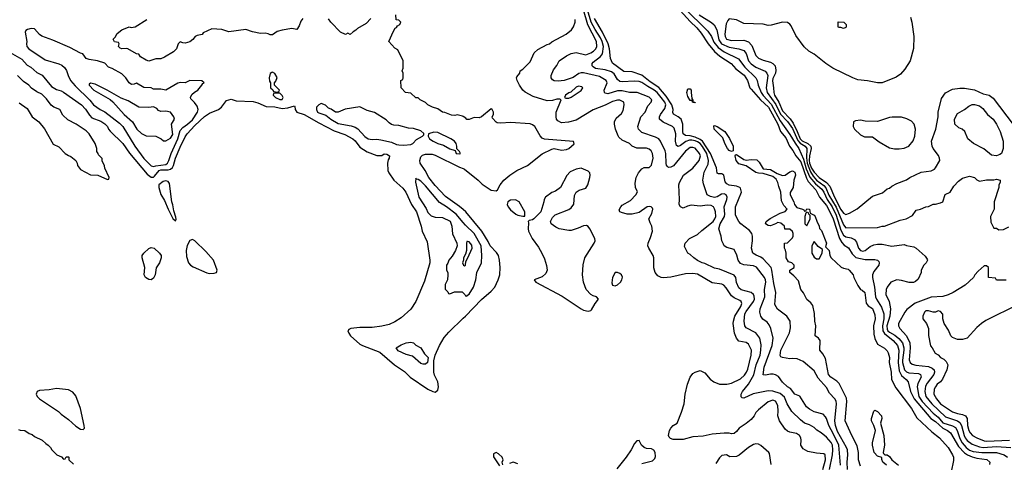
# Model space of a CAD drawing. Header units: inches. Extents: x 2348352 to 2479776, y 460422 to 613655.
# Tile 289 of 590: x 2366348 to 2374455, y 576069 to 579709. Entities that reach past the tile are written whole.
import ezdxf

# ---------------------------------------------------------------- set-up
doc = ezdxf.new("R2010")
doc.units = ezdxf.units.IN
doc.header["$MEASUREMENT"] = 0
doc.layers.add('C3567', color=7, linetype='Continuous')
doc.layers.add('C3577', color=7, linetype='Continuous')

msp = doc.modelspace()

# ---------------------------------------------------------------- linework, layer by layer
at = {"layer": 'C3567', "color": 4}
for points, elevation in [([(2368679.8, 579720.2), (2368663.5, 579696.5), (2368650, 579658), (2368630, 579628.7), (2368590, 579636), (2368510, 579623.6), (2368468.2, 579611.8), (2368430, 579584), (2368410, 579585.2), (2368394.5, 579594.5), (2368370, 579599.3), (2368330, 579597.2), (2368266, 579610), (2368209.1, 579629.1), (2368070, 579609.2), (2368011.6, 579628.4), (2367930, 579635.3), (2367858, 579602), (2367850, 579588.7), (2367810, 579579), (2367792, 579570), (2367774.4, 579545.6), (2367750, 579528.7), (2367710, 579515.3), (2367690, 579518), (2367670, 579528), (2367652, 579510), (2367638, 579470), (2367614.4, 579445.6), (2367539.8, 579400.2), (2367510, 579388.7), (2367470, 579388.7), (2367410, 579368), (2367390, 579375.3), (2367344, 579404), (2367330, 579426), (2367310, 579428), (2367238, 579470), (2367230, 579473.2), (2367190, 579469.2), (2367174.6, 579474.6), (2367162, 579490), (2367166, 579510), (2367162, 579522), (2367128.4, 579528.4), (2367118, 579550), (2367133.6, 579566.4), (2367150, 579596), (2367190, 579624.7), (2367250, 579652), (2367266, 579646), (2367298, 579650), (2367395.3, 579710)], 104), ([(2369239.8, 579720.2), (2369202, 579678), (2369130, 579638), (2369116.9, 579623.1), (2369094, 579610), (2369070, 579588), (2369050, 579598), (2369030, 579588), (2368990, 579608), (2368910, 579688), (2368890, 579715.3)], 104), ([(2370000, 578912.6), (2369995.3, 578915.3), (2369950, 578928), (2369930, 578922), (2369903.1, 578923.1), (2369847.3, 578947.3), (2369830, 578948), (2369790, 578975.3), (2369746, 578990), (2369709.1, 579009.1), (2369690, 579028), (2369646, 579050), (2369630, 579066), (2369610, 579068), (2369570, 579106), (2369526, 579110), (2369488, 579150), (2369486, 579210), (2369502, 579218), (2369506, 579230), (2369506, 579270), (2369498, 579290), (2369506, 579310), (2369506, 579370), (2369460.4, 579460.4), (2369436.4, 579476.4), (2369388, 579530), (2369424.7, 579615.3), (2369440.2, 579639.8), (2369450, 579644.7), (2369460.2, 579659.8), (2369478, 579670), (2369486, 579690), (2369470, 579706), (2369448, 579708), (2369446, 579750)], 104), ([(2366251.6, 579451.6), (2366364.9, 579384.9), (2366410, 579336.3), (2366439.2, 579319.2), (2366490, 579274), (2366532.3, 579252.3), (2366610, 579161), (2366650, 579134.8), (2366690, 579124.9), (2366710, 579113), (2366856.3, 579010), (2366890, 578973.4), (2366923.6, 578923.6), (2366943.1, 578903.1), (2367015.6, 578875.6), (2367050, 578854), (2367070, 578831), (2367078.8, 578810), (2367092.8, 578792.8), (2367196.3, 578690), (2367252.4, 578612.4), (2367397.7, 578437.7), (2367430, 578413.4), (2367450, 578414), (2367458.7, 578421.3), (2367496, 578470), (2367510, 578475.2), (2367570, 578474.6), (2367590, 578480.4), (2367606.1, 578493.9), (2367614.7, 578510), (2367631.1, 578570), (2367670, 578662), (2367710, 578746.8), (2367727.3, 578770), (2367790, 578839.3), (2367870, 578914.4), (2367910, 578939.3), (2367984, 578970), (2368009, 578990), (2368050, 579044.7), (2368090, 579056), (2368130, 579042.8), (2368270, 579036.3), (2368310, 579025.5), (2368376.5, 578996.5), (2368450, 578993.4), (2368510, 578980.3), (2368554.9, 578985.1), (2368610, 579002), (2368614.4, 578994.4), (2368615.5, 578970), (2368630.8, 578950), (2368690.2, 578930.2), (2368810, 578860.4), (2368936.2, 578796.2), (2369024.7, 578764.7), (2369090, 578730.5), (2369110, 578714), (2369150, 578660.5), (2369210, 578623.8), (2369290, 578591), (2369330, 578591.3), (2369350, 578604.7), (2369370, 578602), (2369392, 578590), (2369391.3, 578570), (2369382.8, 578557.2), (2369376, 578530), (2369380.5, 578470), (2369388.2, 578450), (2369428, 578390), (2369502.4, 578322.4), (2369527.3, 578290), (2369575.3, 578190), (2369615.3, 578130), (2369654.4, 578010), (2369663.1, 577970), (2369703.4, 577883.4), (2369726.4, 577730), (2369723.8, 577710), (2369680.4, 577559.6), (2369611, 577390), (2369570, 577329), (2369490, 577257.2), (2369436.1, 577223.9), (2369390, 577202.9), (2369330, 577187.6), (2369250, 577177.6), (2369150, 577178.4), (2369074, 577170), (2369058.8, 577161.2), (2369051, 577150), (2369057.3, 577130), (2369070.8, 577110), (2369150, 577041.6), (2369170, 577028.4), (2369313.2, 576973.2), (2369434.8, 576870), (2369516.1, 576816.1), (2369562.8, 576770), (2369710, 576670.8), (2369750, 576651), (2369770, 576646.8), (2369790, 576662), (2369796, 576690), (2369791.5, 576731.5), (2369764.8, 576784.8), (2369758, 576810), (2369758, 576902), (2369768.7, 576950), (2369806, 577030), (2369844, 577096), (2369880.4, 577139.6), (2370000, 577252.9)], 104), ([(2366344.5, 579024.5), (2366410, 578978), (2366450.6, 578910.6), (2366506, 578870), (2366552.8, 578812.8), (2366624.9, 578684.9), (2366670, 578664.7), (2366722, 578610), (2366750, 578591.3), (2366770, 578584.7), (2366810.7, 578550.7), (2366822, 578530), (2366824.7, 578510), (2366850, 578478), (2366930, 578432), (2366991.6, 578431.6), (2367070, 578394), (2367082, 578398), (2367086, 578410), (2367048.4, 578488.4), (2367047.3, 578507.3), (2367028.4, 578548.4), (2367027.3, 578567.3), (2366998, 578598), (2366995.3, 578610), (2366984, 578624), (2366982, 578650), (2366968.7, 578690), (2366919, 578770), (2366894.2, 578794.2), (2366814, 578850), (2366744.5, 578884.5), (2366704.5, 578924.5), (2366677.2, 578970), (2366629.3, 578989.3), (2366606.6, 579006.6), (2366570, 579059), (2366530, 579097.2), (2366490, 579116), (2366445.6, 579145.6), (2366424, 579170), (2366380.1, 579200.1), (2366330, 579249.3)], 104), ([(2370000, 578148.3), (2369970, 578173.3), (2369854.1, 578254.1), (2369770, 578344.5), (2369717.6, 578410), (2369687.3, 578470), (2369646.6, 578530), (2369642, 578550), (2369650, 578581), (2369665.8, 578594.2), (2369690, 578602), (2369744.5, 578604.5), (2369770, 578596.3), (2369970, 578496.3), (2370000, 578484.6)], 104), ([(2370000, 578042.1), (2369942.7, 578110), (2369861.2, 578170), (2369804.4, 578204.4), (2369690, 578342.7), (2369650, 578381.2), (2369630, 578394), (2369616.4, 578396.4), (2369610, 578406), (2369606.8, 578373.2), (2369633.4, 578250), (2369695.8, 578155.8), (2369710, 578124.7), (2369735.3, 578095.3), (2369770, 578084.7), (2369830, 578082.8), (2369893, 578053), (2369907.3, 578010), (2369911.1, 577948.9), (2369948, 577870), (2369950.3, 577849.7), (2369935.5, 577810), (2369910, 577764), (2369881, 577730), (2369873.2, 577706.8), (2369861, 577690), (2369862.8, 577650), (2369874, 577630), (2369874, 577610), (2369870.7, 577569.3), (2369852, 577530), (2369852.7, 577492.7), (2369874, 577470), (2369878, 577458), (2369890, 577454), (2369928.9, 577471.1), (2369990, 577471.3), (2370000, 577462.4)], 108), ([(2370000, 577725), (2369994, 577710), (2370000, 577695)], 112), ([(2366338, 576338), (2366352.7, 576332.7), (2366390, 576331.3), (2366426, 576306), (2366450, 576298), (2366470, 576282), (2366532, 576250), (2366562, 576222), (2366582, 576210), (2366602, 576190), (2366611.6, 576171.6), (2366654, 576130), (2366692.7, 576112.7), (2366710, 576094), (2366722, 576098), (2366730, 576114), (2366750, 576114), (2366754, 576110), (2366754, 576090), (2366790, 576054)], 96)]:
    msp.add_lwpolyline(points, dxfattribs=dict(at, elevation=elevation))
for points, elevation in [([(2366442, 579638), (2366411.1, 579628.9), (2366399.6, 579620.4), (2366392, 579608), (2366406, 579530), (2366404, 579510), (2366407.3, 579490), (2366422.8, 579470), (2366558.8, 579378.8), (2366670, 579346.8), (2366694.6, 579334.6), (2366716.7, 579316.7), (2366732.8, 579292.8), (2366747.3, 579250), (2366767.7, 579210), (2366805.1, 579165.1), (2366926.4, 579046.4), (2366954.8, 579010), (2367010, 578970.6), (2367050, 578952.7), (2367170, 578857.3), (2367196.3, 578830), (2367296.5, 578670), (2367370, 578568.4), (2367430, 578508.4), (2367450, 578501.1), (2367470, 578507.9), (2367550, 578519.6), (2367564.2, 578530), (2367576.4, 578550), (2367596.4, 578610), (2367651.3, 578728.7), (2367670, 578799.1), (2367690, 578822.4), (2367730, 578850.3), (2367770, 578887), (2367812, 578950), (2367818, 578970), (2367810, 578998), (2367788.4, 579028.4), (2367758, 579058), (2367755.3, 579070), (2367765.6, 579094.4), (2367786.3, 579113.7), (2367815.3, 579130), (2367848.7, 579170), (2367855.3, 579184.7), (2367866, 579190), (2367847.3, 579207.3), (2367750, 579209), (2367710, 579189), (2367670, 579193.2), (2367650, 579186), (2367550, 579129.3), (2367510, 579137.2), (2367450, 579137.2), (2367430, 579149), (2367370, 579152.7), (2367310, 579188.7), (2367290, 579178), (2367270, 579175.3), (2367250, 579189.2), (2367221.2, 579230), (2367190, 579264), (2367110, 579309), (2367079, 579319), (2367050, 579353.2), (2366990, 579372), (2366921.2, 579381.2), (2366895.3, 579390), (2366869, 579429), (2366850, 579434), (2366760.1, 579480.1), (2366622, 579542), (2366530, 579573.2), (2366510, 579588.7), (2366470, 579634)], 108), ([(2368430, 579278), (2368423.6, 579276.4), (2368410, 579266), (2368402, 579230), (2368403.6, 579203.6), (2368414, 579190), (2368414, 579150), (2368432.7, 579132.7), (2368438, 579118), (2368470, 579114), (2368482, 579118), (2368486, 579130), (2368446, 579170), (2368446, 579190), (2368456.4, 579203.6), (2368467.3, 579232.7), (2368450, 579268)], 108), ([(2366931.3, 579188.7), (2366920.7, 579179.3), (2366918.8, 579170), (2366957.3, 579130), (2367092.8, 579052.8), (2367114.9, 579034.9), (2367208, 578930), (2367276, 578870), (2367311.3, 578810), (2367350, 578772), (2367390, 578754), (2367470, 578752), (2367514, 578730), (2367532.7, 578712.7), (2367550, 578712), (2367570, 578724.7), (2367590, 578736), (2367610, 578764.7), (2367599, 578850), (2367622, 578890), (2367618, 578910), (2367588.9, 578948.9), (2367550, 578957.2), (2367510, 578954), (2367490, 578962), (2367477.6, 578977.6), (2367450, 578992), (2367410, 578986.6), (2367330, 578989.5), (2367241.2, 579041.2), (2367184.8, 579064.8), (2367068.7, 579130), (2366970, 579178)], 112), ([(2368490, 579106), (2368450, 579106), (2368438, 579102), (2368434, 579090), (2368454, 579070), (2368490, 579052), (2368510, 579054), (2368518, 579070), (2368510, 579086)], 108), ([(2368830, 579019), (2368810, 579009), (2368791, 578990), (2368790.8, 578970), (2368798.8, 578950), (2368810, 578942), (2368870, 578922.8), (2368911, 578890), (2368970, 578855.5), (2369076.7, 578836.7), (2369110, 578824.9), (2369131.8, 578811.8), (2369190, 578748), (2369218, 578730), (2369250, 578723), (2369290, 578727.7), (2369322.5, 578722.5), (2369410, 578703), (2369450, 578683), (2369470, 578679.1), (2369510, 578676), (2369570, 578682), (2369586, 578690), (2369616.4, 578723.6), (2369666, 578750), (2369676.4, 578763.6), (2369674.6, 578774.6), (2369650, 578795.3), (2369590, 578815.3), (2369550, 578818), (2369470, 578839), (2369430, 578842), (2369410, 578848.7), (2369390, 578862), (2369366.8, 578886.8), (2369270, 578946), (2369210, 578963.7), (2369150, 578993.2), (2369027.3, 578972.7), (2368970, 578949), (2368949.3, 578949.3), (2368912.9, 578972.9), (2368890, 578982), (2368865.6, 579005.6)], 108), ([(2369756.9, 578783.1), (2369714, 578770), (2369712, 578750), (2369722, 578730), (2369751.3, 578710), (2369790, 578690.8), (2369838.5, 578678.5), (2369890, 578646), (2369932.7, 578632.7), (2369942, 578610), (2369970, 578604.7), (2369978, 578610), (2369970, 578626), (2369947.3, 578647.3), (2369948, 578670), (2369942, 578690), (2369928, 578710), (2369898, 578730), (2369790, 578781.2)], 108), ([(2367550, 578382.9), (2367530, 578379.5), (2367494, 578350), (2367493, 578330), (2367510, 578272), (2367541.4, 578221.4), (2367570, 578152), (2367610, 578074), (2367630, 578054), (2367635.3, 578064.7), (2367634, 578086), (2367616.5, 578136.5), (2367610, 578186), (2367601.2, 578210), (2367581.2, 578361.2), (2367570, 578378)], 104), ([(2367770, 577901.3), (2367750, 577893.3), (2367727.3, 577852.7), (2367719.6, 577810), (2367722.8, 577762.8), (2367737.3, 577710), (2367754.8, 577690), (2367775.6, 577675.6), (2367890, 577626), (2367910, 577621.6), (2367950, 577624), (2367969, 577631), (2367975.3, 577650), (2367943.7, 577730), (2367881.4, 577801.4), (2367789.4, 577890)], 104), ([(2367430, 577570.8), (2367410, 577573.6), (2367383.5, 577590), (2367373.8, 577610), (2367378, 577670), (2367355.8, 577750), (2367357.4, 577770), (2367369.7, 577790), (2367410, 577826), (2367430, 577834.9), (2367455.5, 577830), (2367499.1, 577790), (2367512.7, 577770), (2367512.2, 577750), (2367500.3, 577710), (2367472.8, 577667.2), (2367463.5, 577610), (2367450, 577583.5)], 96), ([(2369670, 576875.3), (2369650, 576882), (2369582, 576942), (2369530, 576955.3), (2369464.7, 576984.7), (2369448, 577010), (2369490, 577036), (2369529.5, 577050.5), (2369570, 577056), (2369590.9, 577050.9), (2369610, 577032), (2369650, 577011.3), (2369681, 576961), (2369712, 576930), (2369704.7, 576890), (2369690, 576875.3)], 104), ([(2366650, 576675.6), (2366590, 576663.7), (2366510, 576659), (2366492, 576650), (2366484.7, 576630), (2366491.3, 576610), (2366511, 576590), (2366666.4, 576486.4), (2366690, 576464), (2366750, 576420.7), (2366810, 576366), (2366850, 576342), (2366870, 576338.8), (2366881.2, 576350), (2366879.5, 576370), (2366849.6, 576510), (2366810, 576614), (2366785.4, 576645.4), (2366750, 576665.2)], 104)]:
    msp.add_lwpolyline(points, close=True, dxfattribs=dict(at, elevation=elevation))
at = {"layer": 'C3577', "color": 4}
for points, elevation in [([(2371729.4, 579849.4), (2371870, 579693.7), (2371922.7, 579642.7), (2371958.6, 579598.6), (2372016.5, 579510), (2372070, 579448.7), (2372112.7, 579410), (2372206, 579350), (2372244.9, 579304.9), (2372312.6, 579252.6), (2372339.5, 579210), (2372361.1, 579150), (2372370, 579137.1), (2372448.9, 579050), (2372514.7, 578990), (2372590.2, 578850), (2372612.6, 578790), (2372656.6, 578736.6), (2372687.6, 578670), (2372714.8, 578634.8), (2372739.1, 578590), (2372779.6, 578539.6), (2372825.7, 578405.7), (2372839.1, 578379.1), (2372902.3, 578310), (2372933.7, 578250), (2372990, 578180.3), (2373007.9, 578150), (2373046.9, 578070), (2373099.2, 577910), (2373117.3, 577877.3), (2373135.6, 577855.6), (2373171.8, 577831.8), (2373203.6, 577783.6), (2373233.3, 577753.3), (2373310, 577735.8), (2373390, 577737.3), (2373412, 577730), (2373421, 577721), (2373426, 577710), (2373421, 577690), (2373381.7, 577638.3), (2373370.6, 577610), (2373370.5, 577590), (2373387.1, 577510), (2373394.9, 577430), (2373402.8, 577410), (2373445, 577345), (2373462.7, 577290), (2373464.3, 577250), (2373452.7, 577190), (2373455.6, 577150), (2373469, 577129), (2373540.9, 577070), (2373576.5, 577030), (2373586.2, 576990), (2373580.9, 576890), (2373590, 576820.7), (2373610, 576781.3), (2373648.2, 576750), (2373664.4, 576730), (2373683.2, 576650), (2373712.4, 576590), (2373850, 576427.6), (2373890, 576403.1), (2373948.9, 576348.9), (2373988, 576330), (2374012.3, 576312.3), (2374079.4, 576199.4), (2374127.8, 576147.8), (2374151, 576131), (2374190, 576112.7), (2374230, 576102.6), (2374311.7, 576091.7), (2374336, 576070), (2374333, 576050)], 84), ([(2373016.9, 576010), (2373039.8, 576130), (2373044, 576170), (2373039.6, 576210), (2373030, 576232.7), (2372990, 576276), (2372948.7, 576310), (2372912, 576332), (2372890, 576356), (2372850, 576376), (2372810, 576389.3), (2372776.6, 576416.6), (2372705.8, 576485.8), (2372668.3, 576548.3), (2372644.4, 576604.4), (2372610, 576634.7), (2372550, 576654), (2372510, 576656.2), (2372387.9, 576632.1), (2372310, 576595.3), (2372298, 576598), (2372290, 576606), (2372289, 576630), (2372299, 576650), (2372349.7, 576710.3), (2372392.2, 576787.8), (2372412.8, 576870), (2372445.1, 576950), (2372451.7, 576991.7), (2372453.8, 577033.8), (2372442.7, 577090), (2372410, 577132.7), (2372330, 577174), (2372319.3, 577190), (2372312.7, 577230), (2372319.6, 577290), (2372329.6, 577310), (2372389.6, 577390), (2372398.4, 577410), (2372396.3, 577436.3), (2372389.3, 577450), (2372370, 577466.6), (2372290, 577487), (2372270, 577504), (2372250, 577548), (2372246, 577590), (2372230, 577609.2), (2372110, 577657.2), (2372070, 577665.2), (2371990, 577705.2), (2371968, 577710), (2371930, 577729), (2371898, 577750), (2371870, 577778), (2371848.9, 577788.9), (2371823.1, 577843.1), (2371828.7, 577870), (2371862, 577910), (2371930, 577942.8), (2371963.8, 577976.2), (2372057.6, 578050), (2372073, 578070), (2372080.5, 578090), (2372077.6, 578130), (2372070, 578154), (2372060.9, 578170), (2372041.7, 578181.7), (2372010, 578184), (2371950, 578174.3), (2371876.9, 578183.1), (2371845.4, 578174.6), (2371810, 578158), (2371788.9, 578168.9), (2371778, 578190), (2371782, 578230), (2371775.3, 578350), (2371781.2, 578370), (2371812.7, 578430), (2371891.1, 578488.9), (2371943.7, 578550), (2371954.5, 578590), (2371945.2, 578610), (2371910, 578652.3), (2371890, 578659.3), (2371870, 578658), (2371830, 578626.6), (2371732, 578508), (2371710, 578496), (2371690, 578494), (2371681.5, 578501.5), (2371672.7, 578512.7), (2371670, 578526), (2371667.3, 578610), (2371662.9, 578630), (2371625.2, 578710), (2371609.5, 578729.5), (2371584.1, 578744.1), (2371470, 578781.2), (2371442, 578810), (2371439, 578830), (2371461.2, 578910), (2371497.2, 578950), (2371519.3, 579000.7), (2371548.7, 579030), (2371554, 579050), (2371530, 579072.7), (2371431.5, 579111.5), (2371370, 579109.6), (2371310, 579123.6), (2371270, 579123.6), (2371190, 579100.9), (2371170, 579105.2), (2371164, 579110), (2371161.2, 579130), (2371185.2, 579190), (2371177.2, 579210), (2371122.5, 579242.5), (2370990, 579272.7), (2370970, 579273.2), (2370953.2, 579266.8), (2370904.7, 579235.3), (2370832, 579210), (2370782.9, 579202.9), (2370750, 579206), (2370735.5, 579215.5), (2370724, 579230), (2370725.2, 579250), (2370744.1, 579295.9), (2370770, 579332), (2370789.4, 579370.6), (2370850, 579411), (2370890, 579430.8), (2370930, 579438.8), (2371010, 579420.7), (2371050, 579435.5), (2371072.3, 579450), (2371091.6, 579470), (2371099.7, 579490), (2371096.9, 579530), (2371025.9, 579665.9), (2370990, 579791.6)], 92), ([(2373105.8, 576045.8), (2373092.1, 576210), (2373050, 576300.7), (2373009.6, 576370), (2372992, 576430), (2372983.3, 576443.3), (2372963.2, 576463.2), (2372890, 576483.7), (2372850, 576506), (2372825.8, 576525.8), (2372772.7, 576612.7), (2372730, 576628.7), (2372694.8, 576674.8), (2372669, 576690), (2372630, 576729), (2372595.5, 576775.5), (2372570, 576789), (2372552.5, 576792.5), (2372530, 576792.7), (2372490, 576784), (2372470, 576788), (2372476.9, 576850), (2372542.9, 577030), (2372552.3, 577090), (2372534, 577170), (2372520.2, 577200.2), (2372501.5, 577221.5), (2372466.8, 577246.8), (2372449.4, 577269.4), (2372443.2, 577303.2), (2372446, 577330), (2372482.4, 577430), (2372482, 577490), (2372491.8, 577550), (2372489.3, 577570), (2372481.2, 577590), (2372414.2, 577674.2), (2372390, 577686), (2372311.9, 577691.9), (2372283.6, 577703.6), (2372265.2, 577730), (2372252.5, 577772.5), (2372230, 577818), (2372170, 577835.3), (2372150, 577848), (2372142, 577862), (2372129, 577890), (2372124, 577930), (2372104, 577990), (2372114.5, 578030), (2372151.2, 578090), (2372154.3, 578110), (2372149.6, 578170), (2372171.8, 578230), (2372172.3, 578250), (2372164, 578270), (2372150, 578277), (2372125.7, 578274.3), (2372090, 578252.7), (2372070, 578247.3), (2372034.8, 578254.8), (2372009.4, 578269.4), (2371978, 578358), (2371971.8, 578390), (2371983.9, 578456.1), (2372018, 578522), (2372018.5, 578550), (2372005, 578610), (2371970, 578666.9), (2371950, 578690.8), (2371930, 578704.8), (2371910, 578713.8), (2371882, 578718), (2371862.8, 578717.2), (2371832.1, 578707.9), (2371790, 578674), (2371770, 578666.6), (2371755.1, 578675.1), (2371747.6, 578710), (2371749.5, 578770), (2371736.2, 578816.2), (2371722, 578830), (2371645.4, 578865.4), (2371617.2, 578890), (2371615.1, 578910), (2371624.5, 578930), (2371661.1, 578978.9), (2371667.8, 579010), (2371660.5, 579030), (2371631, 579070), (2371595.8, 579110), (2371571.6, 579130), (2371518.9, 579158.9), (2371470, 579193), (2371450, 579200.5), (2371410, 579203.7), (2371310, 579198.4), (2371290, 579202), (2371270, 579217.2), (2371243.3, 579263.3), (2371220.7, 579280.7), (2371170, 579296.9), (2371090, 579308.2), (2371070, 579320.9), (2371062.9, 579330), (2371062.9, 579350), (2371070, 579360.7), (2371130, 579407.7), (2371147.3, 579430), (2371155.6, 579490), (2371145.3, 579530), (2371130, 579561.6), (2371085.3, 579630), (2371053.6, 579690), (2371023.2, 579790)], 88), ([(2371817.4, 579810), (2372014, 579614), (2372043.7, 579570), (2372064.6, 579524.6), (2372100, 579480), (2372150, 579444.9), (2372266.6, 579386.6), (2372318, 579318), (2372410.7, 579230), (2372420.7, 579210), (2372428.2, 579170), (2372452.6, 579110), (2372470, 579085.7), (2372535.8, 579015.8), (2372610, 578877.4), (2372690, 578766.4), (2372733.1, 578693.1), (2372764.4, 578650), (2372802.2, 578562.2), (2372823.8, 578483.8), (2372853.4, 578413.4), (2372900.5, 578360.5), (2372954.2, 578314.2), (2372970, 578292), (2372996.3, 578230), (2373037.1, 578170), (2373070, 578102), (2373110, 577979.3), (2373130, 577937.6), (2373150, 577924.2), (2373195.6, 577915.6), (2373221.4, 577901.4), (2373238.9, 577878.9), (2373253.4, 577830), (2373272, 577810), (2373290, 577806.4), (2373310, 577810.7), (2373350, 577844), (2373382, 577858), (2373410, 577864), (2373450, 577864), (2373530, 577847.7), (2373630, 577861), (2373650.9, 577850.9), (2373710, 577841), (2373730, 577831.3), (2373803.6, 577763.6), (2373819.6, 577739.6), (2373822, 577730), (2373812, 577710), (2373792, 577690), (2373772, 577650), (2373772, 577630), (2373745.4, 577574.6), (2373725.4, 577554.6), (2373708.9, 577548.9), (2373671.1, 577548.9), (2373610, 577565.2), (2373570, 577568.7), (2373522, 577550), (2373490, 577508), (2373482.8, 577490), (2373481, 577450), (2373507.7, 577390), (2373517.1, 577330), (2373512.4, 577270), (2373488.3, 577190), (2373490, 577164), (2373496.5, 577150), (2373510, 577139), (2373553.8, 577113.8), (2373587.6, 577087.6), (2373617.7, 577050), (2373628, 577010), (2373628, 576990), (2373615.8, 576910), (2373616.5, 576890), (2373632.2, 576830), (2373650, 576812.2), (2373670, 576804.6), (2373750, 576798), (2373766, 576790), (2373770.5, 576770), (2373743.8, 576716.2), (2373737.6, 576690), (2373751.6, 576610), (2373778.9, 576570), (2373870, 576472), (2373910, 576439.6), (2373950, 576394), (2374030, 576367.6), (2374053.7, 576353.7), (2374067.6, 576330), (2374090, 576263), (2374108.7, 576228.7), (2374142.6, 576190), (2374170, 576167.9), (2374198, 576158), (2374269.2, 576149.2), (2374390, 576150.2), (2374454.8, 576130), (2374481.6, 576110)], 88), ([(2372960.5, 576010), (2372982.4, 576090), (2372979.3, 576130), (2372970, 576139.3), (2372910, 576142.7), (2372838.6, 576158.6), (2372798, 576178), (2372781.2, 576210), (2372782.7, 576250), (2372779.3, 576270), (2372769.5, 576289.5), (2372744.8, 576304.8), (2372690, 576315.1), (2372670, 576323.7), (2372650, 576340.9), (2372604.5, 576410), (2372589.6, 576450), (2372594, 576490), (2372590, 576535.3), (2372572.5, 576572.5), (2372550, 576580.5), (2372510, 576567), (2372430, 576500.9), (2372410, 576479.3), (2372394.4, 576450), (2372370, 576420.7), (2372330, 576386.6), (2372271.3, 576350), (2372250, 576322), (2372230, 576305.2), (2372210, 576302), (2372189, 576309), (2372150, 576309.5), (2372050, 576299.3), (2371976.8, 576283.2), (2371890, 576278.3), (2371810, 576257.2), (2371730, 576257.2), (2371705.6, 576265.6), (2371694.6, 576274.6), (2371689, 576290), (2371699, 576330), (2371709, 576350), (2371728.7, 576370), (2371762, 576390), (2371798.4, 576481.6), (2371818, 576550), (2371826.6, 576630), (2371846, 576710), (2371869.2, 576770), (2371890, 576798), (2371910, 576811), (2371950, 576824.7), (2371990, 576804.7), (2372032.8, 576752.8), (2372064.7, 576730), (2372110, 576710.7), (2372170, 576710.7), (2372210, 576719.1), (2372283.8, 576756.2), (2372315.8, 576784.2), (2372333.3, 576810), (2372344.2, 576835.8), (2372371.8, 576950), (2372374.5, 576990), (2372350, 577039), (2372330, 577053.2), (2372270, 577064), (2372250, 577088.7), (2372235.1, 577130), (2372223.6, 577210), (2372224.2, 577230), (2372236.9, 577270), (2372285.6, 577350), (2372294, 577374), (2372289.2, 577390), (2372278.7, 577398.7), (2372230, 577422), (2372210, 577438), (2372164.9, 577504.9), (2372145.8, 577525.8), (2372130, 577534), (2372050, 577545.6), (2371930, 577615.6), (2371890, 577622), (2371830, 577617.6), (2371710, 577592), (2371650, 577586.6), (2371630, 577589.4), (2371603.3, 577603.3), (2371581.2, 577630), (2371569.5, 577669.5), (2371569.6, 577750), (2371565.1, 577770), (2371527, 577830), (2371520.9, 577850), (2371522.7, 577870), (2371542.5, 577917.5), (2371557.2, 577970), (2371553.2, 578010), (2371538, 578038), (2371529.2, 578070), (2371554, 578114), (2371562, 578150), (2371558, 578158), (2371548.9, 578168.9), (2371546, 578170), (2371533.2, 578173.2), (2371514, 578170), (2371450, 578124), (2371390, 578109.4), (2371350, 578109.4), (2371303.2, 578123.2), (2371288.7, 578130), (2371285.2, 578145.2), (2371297.2, 578170), (2371310, 578182.8), (2371376.9, 578223.1), (2371421.2, 578270), (2371434, 578294), (2371418, 578330), (2371416.4, 578363.6), (2371424, 578410), (2371442, 578450), (2371470, 578482), (2371490, 578494), (2371530, 578494), (2371550, 578514), (2371564, 578570), (2371559, 578610), (2371548.7, 578630), (2371530, 578644), (2371510, 578652.7), (2371430, 578653.2), (2371390, 578669.2), (2371368.7, 578690), (2371310, 578717.2), (2371282, 578742), (2371274.5, 578754.5), (2371255.1, 578810), (2371246, 578850), (2371246, 578870), (2371260.1, 578899.9), (2371302, 578938), (2371316.2, 578963.8), (2371326.6, 579010), (2371321.2, 579030), (2371290, 579047), (2371270, 579047.3), (2371230, 579037.6), (2371170, 579005.6), (2371070, 578967.6), (2370930, 578882.9), (2370866.3, 578866.3), (2370810, 578861.2), (2370778, 578878), (2370769, 578890), (2370764, 578910), (2370765.2, 578950), (2370806, 579050), (2370795.3, 579055.3), (2370770, 579055.3), (2370735.3, 579044.7), (2370690, 579042.7), (2370576.5, 579076.5), (2370510, 579113.2), (2370490, 579129.3), (2370462.7, 579170), (2370444, 579210), (2370438, 579230), (2370440.4, 579239.6), (2370466, 579270), (2370468, 579290), (2370490, 579302), (2370550, 579362), (2370583.1, 579436.9), (2370614.6, 579465.4), (2370690, 579506), (2370710, 579511), (2370730, 579526), (2370848, 579590), (2370892.9, 579627.1), (2370908.7, 579650), (2370922, 579690), (2370922, 579710)], 96), ([(2373163.8, 576010), (2373161, 576070), (2373166.6, 576130), (2373163, 576170), (2373155.8, 576190), (2373082.4, 576322.4), (2373065.1, 576370), (2373061, 576410), (2373074.3, 576550), (2373071.1, 576571.1), (2373060.9, 576590), (2373017.2, 576637.2), (2372990, 576685.2), (2372921.8, 576761.8), (2372890, 576820.9), (2372798.6, 576898.6), (2372750, 576919.3), (2372710, 576922.7), (2372690, 576919.3), (2372629.5, 576929.5), (2372616.5, 576936.5), (2372610, 576948), (2372614.5, 576990), (2372685.6, 577134.4), (2372693.6, 577173.6), (2372693.2, 577230), (2372664, 577270), (2372587.5, 577327.5), (2372566.8, 577366.8), (2372573.6, 577466.4), (2372558.2, 577538.2), (2372542.3, 577650), (2372534.5, 577670), (2372470, 577741.3), (2372450, 577756.9), (2372411.6, 577771.6), (2372386, 577790), (2372374.5, 577830), (2372380.9, 577890), (2372380.9, 577930), (2372376, 577950), (2372356.6, 577976.6), (2372285.2, 578030), (2372269.2, 578050), (2372242, 578102), (2372240.9, 578170), (2372291.8, 578290), (2372282.9, 578322.9), (2372277.2, 578330), (2372250, 578340.5), (2372190, 578349.6), (2372170, 578358), (2372156.9, 578376.9), (2372145.2, 578430), (2372130, 578440.9), (2372102, 578442), (2372090, 578448), (2372085.1, 578490), (2372036.5, 578610), (2371968.9, 578710), (2371950, 578724.7), (2371910, 578744.1), (2371870, 578754.2), (2371830, 578757.4), (2371811.8, 578770), (2371807.4, 578790), (2371808.6, 578850), (2371794.8, 578890), (2371770, 578909.7), (2371731.2, 578931.2), (2371726.5, 578946.5), (2371728.1, 578971.9), (2371718.2, 579010), (2371670, 579080.4), (2371610, 579152.4), (2371538.9, 579198.9), (2371470, 579252.3), (2371390, 579281.7), (2371322.9, 579282.9), (2371230, 579352.7), (2371213.3, 579390), (2371205.1, 579470), (2371194.2, 579510), (2371145.9, 579605.9), (2371079.7, 579719.7)], 84), ([(2371943.8, 579750), (2372045.5, 579685.5), (2372066.9, 579666.9), (2372087.2, 579627.2), (2372104.2, 579544.2), (2372127.2, 579510), (2372190, 579484.6), (2372270.3, 579470.3), (2372310, 579454.9), (2372330, 579430.7), (2372350.2, 579370.2), (2372370, 579346.4), (2372410, 579319.5), (2372485.3, 579285.3), (2372500.5, 579270), (2372508.5, 579250), (2372493.4, 579150), (2372502.7, 579110), (2372572.8, 579012.8), (2372612.8, 578932.8), (2372670, 578872), (2372710, 578813.4), (2372756.3, 578716.3), (2372775.1, 578695.1), (2372814.3, 578670), (2372829.1, 578650), (2372826.8, 578573.2), (2372832, 578530), (2372858.6, 578458.6), (2372882, 578422), (2372910, 578390.2), (2372970, 578344.2), (2372986.1, 578326.1), (2373010, 578267.2), (2373070, 578167.2), (2373130, 578023), (2373150, 577998), (2373410, 578001), (2373450, 578011), (2373470, 578011.3), (2373599, 578061), (2373646, 578070), (2373700.4, 578099.6), (2373730, 578142), (2373766, 578150), (2373810, 578171.3), (2373830, 578172), (2373870, 578191.3), (2373890, 578191.3), (2373930, 578202), (2373948.4, 578211.6), (2373969.1, 578270.9), (2374010, 578292), (2374039, 578341), (2374078, 578382), (2374110, 578404.7), (2374170, 578421), (2374210, 578411), (2374230, 578391.3), (2374250, 578381), (2374310, 578392), (2374370, 578392), (2374390, 578398), (2374422, 578390), (2374422, 578370), (2374411.3, 578350), (2374411.3, 578330), (2374372, 578210), (2374372, 578150), (2374342, 578090), (2374343.6, 578043.6), (2374370, 577994), (2374390, 577994), (2374410, 577982), (2374450, 577984.7), (2374493.6, 578006.4)], 92), ([(2373683, 579730), (2373693, 579690), (2373710.4, 579570), (2373706.6, 579473.4), (2373679.1, 579370), (2373636.7, 579303.3), (2373599.9, 579260.1), (2373564.5, 579235.5), (2373449.4, 579189.4), (2373410, 579189.3), (2373330, 579206), (2373250, 579216), (2373208.7, 579230), (2373044, 579310), (2372985.2, 579350), (2372890, 579425.2), (2372845.2, 579450), (2372806.2, 579486.2), (2372738.9, 579578.9), (2372700.1, 579660.1), (2372690, 579674), (2372670, 579685.2), (2372630, 579689.2), (2372536.9, 579663.1), (2372510, 579662), (2372470, 579674), (2372310, 579679), (2372250, 579709), (2372190, 579715.3), (2372178, 579702), (2372164.9, 579675.1), (2372154.4, 579590), (2372156.4, 579570), (2372169.1, 579549.1), (2372210, 579538.4), (2372310, 579540.5), (2372348.4, 579528.4), (2372377, 579497), (2372410, 579416), (2372430, 579394), (2372470, 579375.5), (2372530, 579359.1), (2372548.5, 579348.5), (2372567.3, 579330), (2372574.4, 579294.4), (2372572.2, 579270), (2372550, 579225.2), (2372545.4, 579205.4), (2372555.3, 579150), (2372556.5, 579110), (2372562.7, 579090), (2372598.4, 579030), (2372630, 578959.6), (2372693.3, 578893.3), (2372717.2, 578857.2), (2372751.1, 578791.1), (2372774.6, 578730), (2372792, 578712), (2372837.4, 578690), (2372861.5, 578670), (2372864.5, 578650), (2372850.1, 578589.9), (2372847.4, 578550), (2372850.6, 578530), (2372867.8, 578487.8), (2372890, 578454.7), (2372930, 578410.2), (2372990.2, 578370.2), (2373018.8, 578338.8), (2373057.6, 578250), (2373110, 578148.5), (2373130, 578119.3), (2373150, 578107.7), (2373181.2, 578118.8), (2373245.1, 578154.9), (2373370, 578258), (2373453.6, 578286.4), (2373490, 578318), (2373510, 578324.7), (2373530, 578341), (2373570, 578361), (2373650, 578391), (2373678, 578410), (2373770, 578456), (2373852.7, 578467.3), (2373879.3, 578480.7), (2373890, 578491.3), (2373924, 578550), (2373921.2, 578570), (2373912.7, 578592.7), (2373869.3, 578650), (2373861.2, 578670), (2373857.2, 578710), (2373892.3, 578810), (2373909.4, 578909.4), (2373909.5, 578950), (2373937.5, 579062.5), (2373972.1, 579107.9), (2374030, 579138), (2374090, 579146.4), (2374126.6, 579146.6), (2374210, 579132.4), (2374279.9, 579099.9), (2374330, 579087.7), (2374364.7, 579064.7), (2374528.5, 578848.5)], 96), ([(2370000, 578484.6), (2370010, 578480.7), (2370122.8, 578390), (2370155.5, 578355.5), (2370230, 578307.3), (2370270, 578301), (2370282, 578310), (2370304, 578350), (2370334, 578390), (2370384, 578430), (2370442, 578470), (2370529, 578510), (2370650, 578604.9), (2370730, 578644.9), (2370750, 578650.6), (2370810, 578636.3), (2370850, 578640.7), (2370870, 578651), (2370912.3, 578687.7), (2370908.4, 578708.4), (2370670, 578726), (2370650, 578736.2), (2370633.4, 578753.4), (2370589.7, 578829.7), (2370570, 578844.5), (2370551.5, 578851.5), (2370390, 578864), (2370310, 578858), (2370280.4, 578860.4), (2370270, 578866), (2370240.4, 578900.4), (2370238, 578910), (2370248, 578930), (2370248, 578950), (2370238, 578970), (2370230, 578975.3), (2370150.7, 578909.3), (2370130, 578902), (2370090, 578906), (2370050, 578888), (2370030, 578888), (2370020.4, 578900.4), (2370000, 578912.6)], 104), ([(2373270, 576037.2), (2373255.1, 576090), (2373253.7, 576150), (2373243.7, 576203.7), (2373199.1, 576290), (2373146.3, 576410), (2373159.8, 576570), (2373156.2, 576596.2), (2373096.4, 576716.4), (2373077.3, 576737.3), (2373026, 576770), (2373008.2, 576790), (2372983.5, 576923.5), (2372961.6, 576961.6), (2372935.3, 576990), (2372938, 577070), (2372926, 577090), (2372898, 577110), (2372904, 577190), (2372894, 577230), (2372893.6, 577293.6), (2372878.6, 577358.6), (2372861.2, 577381.2), (2372828.1, 577408.1), (2372803.2, 577463.2), (2372781.2, 577490), (2372760.4, 577560.4), (2372722, 577602), (2372688.7, 577630), (2372688, 577650), (2372726, 577670), (2372726, 577690), (2372706, 577710), (2372678, 577718), (2372658, 577750), (2372658, 577790), (2372654.6, 577814.6), (2372646, 577830), (2372646, 577870), (2372670, 577874), (2372710, 577914), (2372718, 577930), (2372718, 577950), (2372710, 577966), (2372690, 577986), (2372647.3, 577987.3), (2372646, 578010), (2372616.4, 578036.4), (2372590, 578042), (2372571, 578029), (2372530, 578014), (2372510, 578015.3), (2372489, 578030), (2372495.3, 578050), (2372526.6, 578073.4), (2372610, 578118), (2372650, 578132), (2372668, 578150), (2372640.7, 578180.7), (2372620.7, 578220.7), (2372615.1, 578290), (2372597.6, 578337.6), (2372591.3, 578371.3), (2372576.6, 578396.6), (2372550, 578419.3), (2372470, 578445.2), (2372430, 578446), (2372410, 578452.3), (2372330, 578506.6), (2372270, 578522.7), (2372247, 578550), (2372239, 578590), (2372242, 578598), (2372250, 578601), (2372310, 578560.7), (2372330, 578554), (2372370, 578560.7), (2372418, 578558), (2372437.5, 578537.5), (2372470, 578482), (2372530, 578476.4), (2372584.4, 578444.4), (2372628.3, 578428.3), (2372650, 578430.6), (2372690, 578459.1), (2372710, 578466.8), (2372730, 578456), (2372737.3, 578430), (2372721, 578390), (2372718, 578330), (2372690.9, 578289.1), (2372690.8, 578270), (2372722.8, 578210), (2372727.9, 578187.9), (2372745.8, 578165.8), (2372794, 578150), (2372804.7, 578144.7), (2372810, 578134), (2372822, 578138), (2372830, 578154), (2372852, 578150), (2372858, 578118), (2372890, 578102), (2372898, 578090), (2372910.8, 578050.8), (2372932, 578010), (2372932.7, 577992.7), (2372950, 577974), (2372991.3, 577870), (2372982, 577842), (2373014, 577810), (2373018, 577770), (2373030.8, 577750), (2373113.4, 577673.4), (2373130, 577664.7), (2373170, 577657.3), (2373178.8, 577650), (2373210.8, 577610), (2373216, 577590), (2373250, 577522), (2373271.3, 577491.3), (2373285.4, 577485.4), (2373306, 577466), (2373318, 577378), (2373335.5, 577355.5), (2373370, 577333), (2373390, 577282), (2373392.9, 577250), (2373379.5, 577190), (2373381.7, 577121.7), (2373388.3, 577088.3), (2373410, 577041), (2373470, 577007.3), (2373490, 576986.8), (2373498.4, 576970), (2373510, 576932), (2373506.4, 576890), (2373523.1, 576810), (2373527, 576750), (2373561.8, 576681.8), (2373690.2, 576510), (2373735.1, 576435.1), (2373859.9, 576319.9), (2373921.3, 576270), (2373991.7, 576190), (2374028.7, 576130), (2374037, 576110), (2374037.1, 576082.9), (2374017.1, 575990)], 76), ([(2370000, 577252.9), (2370018, 577270), (2370151.1, 577408.9), (2370230, 577477.3), (2370259.3, 577510), (2370289, 577570), (2370301.2, 577610), (2370304, 577670), (2370299.3, 577730), (2370289.3, 577770), (2370273.4, 577793.4), (2370220.9, 577850), (2370204.9, 577884.9), (2370154, 577970), (2370022, 578130), (2370000, 578148.3)], 104), ([(2370000, 577462.4), (2370014, 577450), (2370018, 577438), (2370030, 577434), (2370035.3, 577444.7), (2370050, 577452), (2370084, 577510), (2370104, 577570), (2370113.2, 577630), (2370149.3, 577710.7), (2370154.5, 577770), (2370148, 577850), (2370090, 577951.8), (2370019.3, 578019.3), (2370000, 578042.1)], 108), ([(2370000, 577695), (2370002, 577690), (2370010, 577684.7), (2370018, 577690), (2370020.4, 577719.6), (2370039, 577750), (2370072.7, 577830), (2370070, 577855.3), (2370050, 577882), (2370034, 577886), (2370030, 577886), (2370027.7, 577872.3), (2370027.3, 577810), (2370018.8, 577781.2), (2370001, 577750), (2370002, 577730), (2370000, 577725)], 112), ([(2374470, 577566), (2374390, 577566), (2374382, 577582), (2374326, 577590), (2374326, 577670), (2374310, 577686), (2374290, 577686), (2374239.6, 577640.4), (2374212, 577610), (2374202, 577590), (2374134.4, 577525.6), (2374034.4, 577465.6), (2373993.7, 577446.3), (2373950, 577433.2), (2373854.2, 577425.8), (2373721.6, 577378.4), (2373653.7, 577326.3), (2373635.9, 577304.1), (2373584, 577210), (2373582.8, 577190), (2373594.8, 577170), (2373650.8, 577110), (2373677.1, 577050), (2373680.3, 577010), (2373672.8, 576912.8), (2373680.7, 576890), (2373696.4, 576876.4), (2373726.3, 576866.3), (2373830, 576855.8), (2373862.4, 576842.4), (2373877.3, 576830), (2373881.6, 576810), (2373874.9, 576790), (2373819.3, 576720.7), (2373806.4, 576693.6), (2373801.1, 576650), (2373808.8, 576610), (2373858.7, 576550), (2373970, 576441.3), (2374069.1, 576409.1), (2374090, 576394.9), (2374102.7, 576370), (2374124.4, 576290), (2374133.1, 576270), (2374150, 576248.7), (2374190, 576218.7), (2374250, 576196), (2374282, 576190), (2374390, 576197.6), (2374510, 576191.6)], 92), ([(2374570, 577366), (2374304.1, 577235.9), (2374268.5, 577211.5), (2374230, 577177.2), (2374150, 577089), (2374110, 577078), (2374070, 577079), (2374030, 577095.3), (2374015.3, 577110), (2373994.8, 577154.8), (2373959, 577210), (2373949.3, 577249.3), (2373950, 577286), (2373930, 577308.7), (2373910, 577315.3), (2373890, 577304), (2373870, 577304), (2373830, 577315.3), (2373810, 577314), (2373796.9, 577303.1), (2373784.7, 577270), (2373784.7, 577250), (2373816, 577210), (2373830.5, 577170.5), (2373830.9, 577110.9), (2373847.1, 577027.1), (2373862, 577010), (2373885.4, 576965.4), (2373910, 576951.3), (2373930, 576931.3), (2373958, 576918), (2373976.8, 576896.8), (2373990.7, 576870), (2373982, 576830), (2373946.9, 576753.1), (2373928.7, 576731.3), (2373902, 576710), (2373888, 576690), (2373879.1, 576670), (2373875.5, 576630), (2373897.1, 576590), (2373930.7, 576550), (2374030, 576484.4), (2374070, 576470.3), (2374110, 576462.6), (2374134.9, 576450), (2374148.8, 576428.8), (2374153.4, 576370), (2374164.2, 576330), (2374174.4, 576310), (2374194, 576290), (2374230, 576270.4), (2374290, 576246.4), (2374310, 576243.1), (2374498, 576250)], 96), ([(2373486.3, 576046.3), (2373455.3, 576070), (2373448, 576092), (2373448, 576108), (2373410, 576119.3), (2373383.7, 576150), (2373369.3, 576210), (2373369.3, 576230), (2373394.5, 576330), (2373382, 576370), (2373362.7, 576410), (2373361.2, 576430), (2373382, 576490), (2373390, 576498), (2373410, 576486), (2373442.8, 576450), (2373446.8, 576430), (2373435.5, 576390), (2373463.8, 576290), (2373468.5, 576210), (2373458, 576150), (2373461, 576141), (2373471.1, 576131.1), (2373490, 576130.8), (2373510, 576116), (2373528.5, 576088.5), (2373585.1, 576045.1)], 72), ([(2371470, 576058.8), (2371559, 576081), (2371579, 576101), (2371583.1, 576116.9), (2371581.2, 576150), (2371570, 576168.7), (2371550, 576178), (2371510, 576180.9), (2371490, 576189.3), (2371469.2, 576210), (2371450, 576248.7), (2371430, 576244), (2371410, 576222), (2371382.8, 576170), (2371340.7, 576110), (2371264.1, 576015.9)], 104), ([(2372536.3, 576050), (2372521.5, 576141.5), (2372517.2, 576150), (2372450, 576206.6), (2372430, 576218.4), (2372410, 576220.7), (2372390, 576214.5), (2372347.7, 576190), (2372272.3, 576127.7), (2372250, 576116), (2372194.6, 576114.6), (2372168.9, 576128.9), (2372130, 576124), (2372110, 576104), (2372080.7, 576059.3)], 104), ([(2370327.3, 576047.3), (2370322, 576070), (2370328.7, 576090), (2370322, 576110), (2370290, 576139), (2370270, 576148.7), (2370250, 576138), (2370250, 576114), (2370299.6, 576039.6)], 104), ([(2370450, 576056), (2370410, 576069.2), (2370380.7, 576059.3)], 104)]:
    msp.add_lwpolyline(points, dxfattribs=dict(at, elevation=elevation))
for points, elevation in [([(2373130, 579638), (2373110, 579646), (2373090, 579646), (2373086, 579650), (2373087.3, 579692.7), (2373134, 579690), (2373154, 579670), (2373154, 579650), (2373150, 579646)], 92), ([(2370950, 579162), (2370930, 579153.2), (2370886.8, 579113.2), (2370870, 579108), (2370842, 579090), (2370834, 579070), (2370844.7, 579064.7), (2370870, 579064.7), (2370890, 579072), (2370970, 579126), (2370986, 579150), (2370976.4, 579156.4)], 96), ([(2371891.6, 579031.6), (2371908.4, 579031.6), (2371910, 579026), (2371888.7, 579030), (2371886, 579046), (2371870, 579044), (2371850, 579078), (2371841.2, 579110), (2371850, 579142), (2371870, 579142), (2371878, 579130), (2371876, 579110), (2371882, 579062), (2371891.6, 579048.4)], 76), ([(2374390, 578588.7), (2374350, 578595.3), (2374287.2, 578647.2), (2374202, 578690), (2374155.3, 578730), (2374129, 578789), (2374108.9, 578808.9), (2374080.2, 578820.2), (2374048.7, 578850), (2374045.2, 578890), (2374070, 578938), (2374128, 578970), (2374162, 578998), (2374189.4, 579010.6), (2374210.6, 579010.6), (2374250, 579001), (2374279.8, 578979.8), (2374318, 578930), (2374364.7, 578890), (2374391, 578850), (2374421, 578790), (2374446, 578710), (2374444.7, 578650), (2374431.3, 578610), (2374419.8, 578600.2)], 92), ([(2373532.8, 578907.2), (2373510, 578904.5), (2373410, 578872.7), (2373310, 578875.3), (2373270, 578882), (2373230, 578878), (2373214, 578870), (2373212, 578830), (2373222, 578810), (2373270, 578762), (2373305.4, 578745.4), (2373370, 578744.7), (2373425.2, 578705.2), (2373510, 578654.8), (2373550, 578646.8), (2373590, 578646.8), (2373630, 578654), (2373668.7, 578670), (2373705.8, 578714.2), (2373717.6, 578750), (2373724.5, 578810), (2373712.7, 578850), (2373690, 578876), (2373653.8, 578893.8), (2373610, 578907)], 104), ([(2372210, 578625.2), (2372190, 578633.2), (2372176, 578650), (2372153.2, 578690), (2372136.6, 578736.6), (2372065.2, 578810), (2372064, 578836), (2372070, 578838), (2372090, 578830.8), (2372154, 578790), (2372192.1, 578732.1), (2372222, 578670), (2372222, 578630)], 76), ([(2370970, 578489.2), (2370930, 578481.2), (2370881.1, 578458.9), (2370852.8, 578427.2), (2370802, 578330), (2370759.8, 578300.2), (2370730, 578288.7), (2370678, 578250), (2370666, 578230), (2370664.7, 578210), (2370638, 578130), (2370582, 578070), (2370570, 578062), (2370542, 578058), (2370534, 578050), (2370538, 578038), (2370536, 577990), (2370538.8, 577970), (2370568, 577910), (2370618.8, 577838.8), (2370647.3, 577790), (2370670, 577742), (2370686.2, 577686.2), (2370690.4, 577650), (2370679.5, 577620.5), (2370650, 577595.1), (2370584.7, 577570), (2370598, 577550), (2370815.1, 577435.1), (2370970, 577330.6), (2370990, 577320.7), (2371028.9, 577311.1), (2371050, 577318), (2371057.2, 577322.8), (2371086, 577374), (2371114, 577410), (2371098, 577430), (2371070, 577437.2), (2371050, 577449), (2371013.2, 577490), (2370989.2, 577550), (2370981.2, 577610), (2370986.3, 577693.7), (2371001.2, 577750), (2371077.2, 577870), (2371085.2, 577890), (2371082.7, 577910), (2371043.7, 577990), (2371030, 578009.2), (2371015.9, 578015.9), (2370990, 578015.1), (2370945.5, 577994.5), (2370890, 577976), (2370870, 577975.1), (2370790, 577989.4), (2370762.5, 578002.5), (2370724, 578030), (2370719, 578050), (2370736.5, 578083.5), (2370756, 578104), (2370870, 578146.8), (2370890, 578161), (2370910, 578192), (2370917.2, 578262.8), (2370929.1, 578290.9), (2370953.6, 578306.4), (2371010, 578324.7), (2371025.2, 578350), (2371043.7, 578410), (2371046, 578430), (2371041.2, 578450), (2371030, 578464)], 104), ([(2370430, 578229), (2370390, 578224), (2370367.7, 578212.3), (2370362.8, 578190), (2370371, 578170), (2370390, 578146), (2370432, 578110), (2370450, 578101), (2370490, 578092), (2370506, 578094), (2370508, 578130), (2370462, 578210)], 104), ([(2372830, 578126), (2372822, 578118), (2372812, 578090), (2372814, 578030), (2372830, 578014), (2372858, 578070), (2372858, 578098), (2372846, 578110), (2372842, 578122)], 76), ([(2372890, 577886), (2372871.6, 577848.4), (2372871, 577790), (2372890, 577756), (2372910, 577741), (2372930, 577742), (2372955.3, 577790), (2372958, 577818), (2372924, 577844)], 76), ([(2371270, 577629), (2371251.3, 577628.7), (2371230.5, 577589.5), (2371223.8, 577543.8), (2371230, 577524.7), (2371250, 577520.7), (2371270, 577528), (2371294.5, 577550), (2371307, 577570), (2371312.1, 577592.1), (2371304, 577610), (2371290, 577621.2)], 104)]:
    msp.add_lwpolyline(points, close=True, dxfattribs=dict(at, elevation=elevation))

doc.saveas('drawing.dxf')
